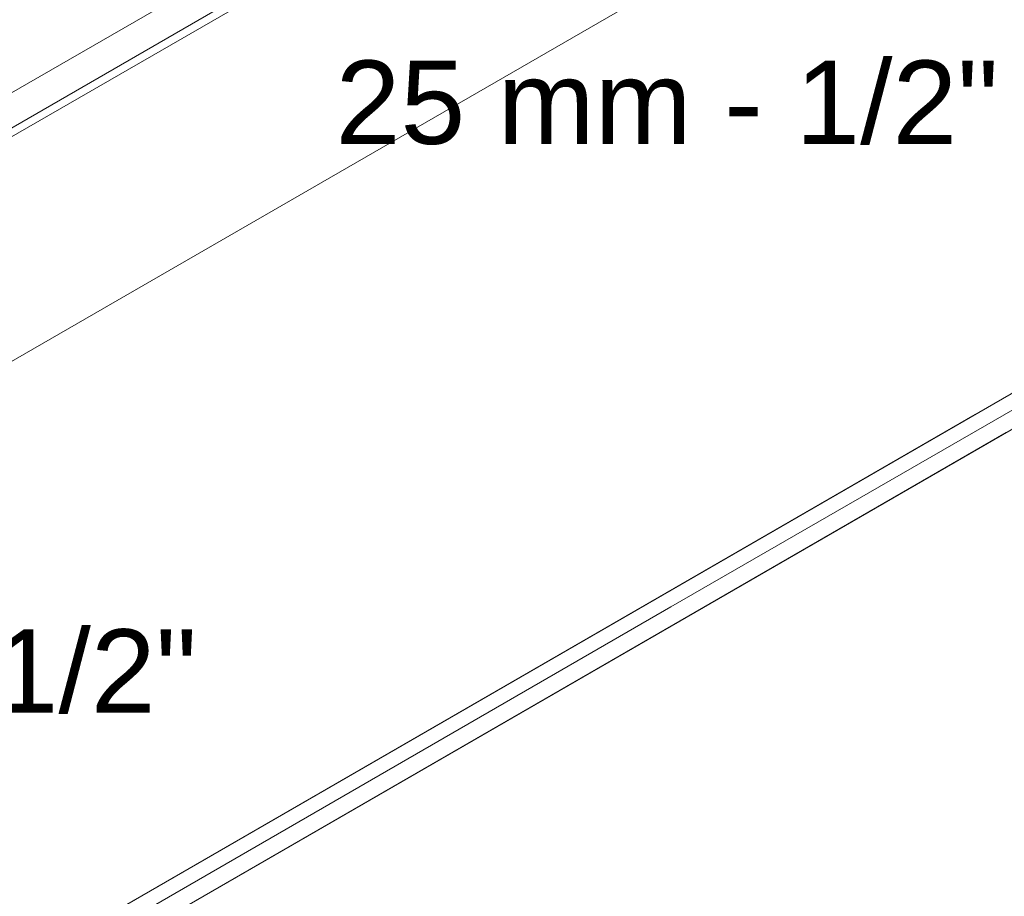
# Model space of a CAD drawing. Header units: millimetres. Extents: x 2 to 902, y -447 to 199.
# Tile 286 of 656: x 78.59 to 80.95, y 58.59 to 60.69. Entities that reach past the tile are written whole.
import ezdxf

# ---------------------------------------------------------------- set-up
doc = ezdxf.new("R2010")
doc.units = ezdxf.units.MM
doc.header["$MEASUREMENT"] = 0
doc.linetypes.add('NULL', pattern=[0])
for name, color, linetype, lineweight in [('IFC-Elemento de mobília-Contorno', 152, 'Continuous', 5), ('IFC-Parede padrão-Contorno', 44, 'Continuous', 5), ('IFC-Parede-Contorno', 42, 'Continuous', 5), ('IFC-Viga-Contorno', 66, 'Continuous', 5), ('Textos', 7, 'Continuous', 9)]:
    doc.layers.add(name, color=color, linetype=linetype, lineweight=lineweight)
doc.styles.add('Arial', font='arial.ttf')

msp = doc.modelspace()

# ---------------------------------------------------------------- linework, layer by layer
at = {"layer": 'IFC-Elemento de mobília-Contorno', "color": 7, "lineweight": 5}
for p, q in [((82.3061, 60.5654), (80.8838, 59.7442)), ((82.3806, 60.5224), (76.7428, 57.2674)), ((81.6451, 60.1838), (75.3538, 56.5515)), ((80.8838, 59.7442), (75.246, 56.4892)), ((80.9583, 59.7012), (75.3205, 56.4463))]:
    msp.add_line(p, q, dxfattribs=at)
at = {"layer": 'IFC-Parede padrão-Contorno', "color": 7, "lineweight": 5}
for p, q in [((82.3061, 60.5254), (80.1544, 59.2831)), ((81.6451, 60.1838), (73.266, 55.3461)), ((80.1544, 59.2831), (73.3007, 55.3261))]:
    msp.add_line(p, q, dxfattribs=at)
at = {"layer": 'IFC-Parede-Contorno', "color": 7, "lineweight": 5}
for p, q in [((82.0013, 62.4949), (71.4426, 56.3989)), ((82.0928, 62.4421), (71.5342, 56.3461))]:
    msp.add_line(p, q, dxfattribs=at)
at = {"layer": 'IFC-Viga-Contorno', "color": 7, "lineweight": 5}
for p, q in [((80.9023, 61.7761), (78.2558, 60.2481)), ((81.0409, 61.2961), (72.0007, 56.0767)), ((81.0409, 61.2961), (72.0007, 56.0767))]:
    msp.add_line(p, q, dxfattribs=at)

# ---------------------------------------------------------------- texts
at = {"layer": 'Textos', "linetype": 'NULL', "char_height": 0.2, "width": 3.178963, "attachment_point": 7, "line_spacing_factor": 0.6, "style": 'Arial'}
for insert in [(79.3504, 60.3904), (77.4287, 59.0266)]:
    msp.add_mtext('25 mm - 1/2"', dxfattribs=dict(at, insert=insert))

doc.saveas('drawing.dxf')
